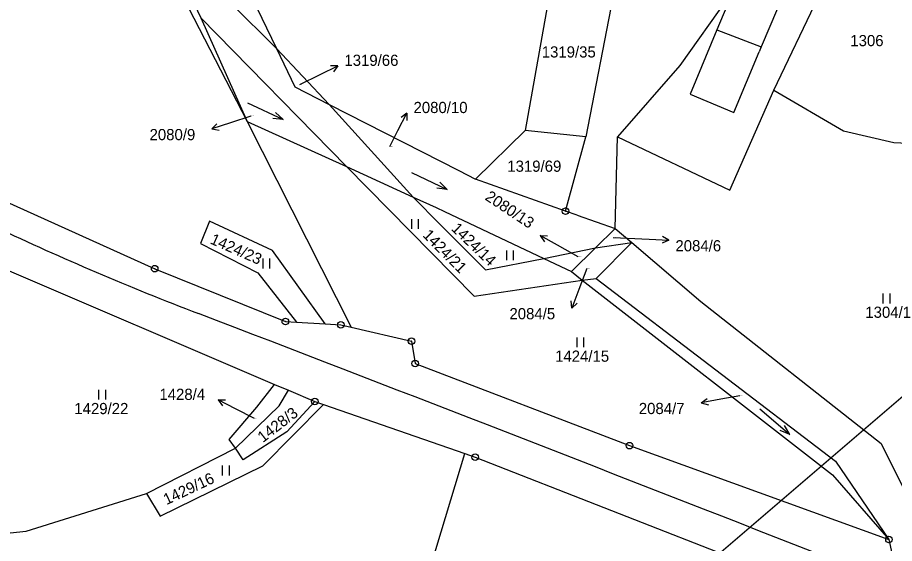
# Model space of a CAD drawing. Extents: x -795483 to -789093, y -1112258 to -1108741.
# Drawn here: x -793683.9 to -793550.6, y -1109703.2 to -1109623.4 of the extents above; entities that cross this region are included whole.
import ezdxf

# ---------------------------------------------------------------- set-up
doc = ezdxf.new("R2010")
doc.units = 0
for name, color, linetype in [('Komunikace', 7, 'Continuous'), ('Vrstva 1', 7, 'Continuous'), ('Vrstva 10', 7, 'Continuous'), ('Vrstva 12', 7, 'Continuous'), ('Vrstva 14', 7, 'Continuous'), ('Vrstva 16', 7, 'Continuous'), ('Vrstva 2', 7, 'Continuous'), ('Vrstva 23', 7, 'Continuous'), ('Vrstva 28', 7, 'Continuous')]:
    doc.layers.add(name, color=color, linetype=linetype)

msp = doc.modelspace()

# ---------------------------------------------------------------- linework, layer by layer
at = {"layer": 'Komunikace'}
for p, q in [((-793640.98, -1109633.54), (-793637.9, -1109632.02)), ((-793648.42, -1109638.32), (-793651.53, -1109639.34)), ((-793627.31, -1109642.95), (-793626.07, -1109640.53)), ((-793593.34, -1109656.78), (-793587.87, -1109657.03)), ((-793598.65, -1109659.71), (-793601.8, -1109657.94)), ((-793597.34, -1109661.48), (-793598.57, -1109664.69)), ((-793574.09, -1109680.81), (-793576.99, -1109681.35)), ((-793647.89, -1109684.28), (-793650.76, -1109682.81))]:
    msp.add_line(p, q, dxfattribs=at)
at = {"layer": 'Vrstva 1'}
for p, q in [((-793685.87, -1109559.87), (-793656.02, -1109623.41)), ((-793665.42, -1109607.28), (-793648.99, -1109639.13)), ((-793652.44, -1109611.63), (-793644.54, -1109628.06)), ((-793568.92, -1109634.36), (-793558.91, -1109613.54)), ((-793592.42, -1109615.18), (-793597.48, -1109641.46)), ((-793603.03, -1109619.67), (-793606.71, -1109640.53)), ((-793574.96, -1109619.02), (-793583.18, -1109630.62)), ((-793651.46, -1109621.18), (-793644.54, -1109628.06)), ((-793656.02, -1109623.41), (-793633.89, -1109646)), ((-793656.02, -1109623.41), (-793648.99, -1109639.13)), ((-793644.54, -1109628.06), (-793641.73, -1109633.9)), ((-793644.54, -1109628.06), (-793636.53, -1109636.55)), ((-793583.18, -1109630.62), (-793592.7, -1109641.48)), ((-793641.73, -1109633.9), (-793636.53, -1109636.55)), ((-793575.59, -1109649.57), (-793568.92, -1109634.36)), ((-793568.92, -1109634.36), (-793558.33, -1109640.54)), ((-793636.53, -1109636.55), (-793623.73, -1109650.62)), ((-793636.53, -1109636.55), (-793616.8, -1109646.61)), ((-793648.99, -1109639.13), (-793633.89, -1109646)), ((-793648.99, -1109639.13), (-793633.17, -1109670.41)), ((-793606.71, -1109640.53), (-793614.27, -1109647.9)), ((-793597.48, -1109641.46), (-793606.71, -1109640.53)), ((-793558.33, -1109640.54), (-793550.68, -1109642.34)), ((-793600.57, -1109652.77), (-793597.48, -1109641.46)), ((-793593.03, -1109655.39), (-793592.7, -1109641.48)), ((-793592.7, -1109641.48), (-793575.59, -1109649.57)), ((-793550.68, -1109642.34), (-793542.3, -1109642.77)), ((-793633.89, -1109646), (-793614.47, -1109665.66)), ((-793633.89, -1109646), (-793623.73, -1109650.62)), ((-793616.8, -1109646.61), (-793614.27, -1109647.9)), ((-793600.57, -1109652.77), (-793614.27, -1109647.9)), ((-793686.15, -1109651.07), (-793663.06, -1109661.5)), ((-793623.73, -1109650.62), (-793620.27, -1109652.2)), ((-793623.73, -1109650.62), (-793619.63, -1109654.79)), ((-793620.27, -1109652.2), (-793618.98, -1109652.81)), ((-793618.98, -1109652.81), (-793603.88, -1109659.97)), ((-793598.83, -1109653.39), (-793600.57, -1109652.77)), ((-793654.7, -1109654.29), (-793656.1, -1109657.68)), ((-793645.13, -1109658.73), (-793654.7, -1109654.29)), ((-793598.83, -1109653.39), (-793593.03, -1109655.39)), ((-793619.63, -1109654.79), (-793612.75, -1109661.67)), ((-793593.03, -1109655.39), (-793596.01, -1109658.32)), ((-793593.03, -1109655.39), (-793590.51, -1109657.54)), ((-793656.1, -1109657.68), (-793647.35, -1109662.13)), ((-793603.88, -1109659.97), (-793596.01, -1109658.32)), ((-793596.01, -1109658.32), (-793599.7, -1109661.95)), ((-793596.01, -1109658.32), (-793590.51, -1109657.54)), ((-793590.51, -1109657.54), (-793595.91, -1109663)), ((-793590.51, -1109657.54), (-793580.02, -1109666.47)), ((-793637.13, -1109669.9), (-793645.13, -1109658.73)), ((-793687.24, -1109660.97), (-793644.84, -1109679.08)), ((-793612.75, -1109661.67), (-793603.88, -1109659.97)), ((-793603.88, -1109659.97), (-793599.7, -1109661.95)), ((-793663.06, -1109661.5), (-793643.19, -1109669.51)), ((-793647.35, -1109662.13), (-793641.5, -1109669.62)), ((-793599.7, -1109661.95), (-793598.05, -1109663.23)), ((-793614.47, -1109665.66), (-793598.05, -1109663.23)), ((-793598.05, -1109663.23), (-793595.91, -1109663)), ((-793598.05, -1109663.23), (-793559.98, -1109692.82)), ((-793595.91, -1109663), (-793559.54, -1109690.75)), ((-793580.02, -1109666.47), (-793552.57, -1109688.08)), ((-793643.19, -1109669.51), (-793641.5, -1109669.62)), ((-793641.5, -1109669.62), (-793637.13, -1109669.9)), ((-793637.13, -1109669.9), (-793634.76, -1109670.05)), ((-793634.76, -1109670.05), (-793633.17, -1109670.41)), ((-793633.17, -1109670.41), (-793623.99, -1109672.5)), ((-793623.99, -1109672.5), (-793623.46, -1109675.92)), ((-793623.46, -1109675.92), (-793590.87, -1109688.39)), ((-793647.53, -1109682.55), (-793644.84, -1109679.08)), ((-793644.84, -1109679.08), (-793642.73, -1109679.98)), ((-793644.14, -1109682.32), (-793642.73, -1109679.98)), ((-793642.73, -1109679.98), (-793638.71, -1109681.69)), ((-793651.71, -1109687.45), (-793647.53, -1109682.55)), ((-793650.79, -1109688.79), (-793644.14, -1109682.32)), ((-793646.61, -1109691.44), (-793637.41, -1109682.14)), ((-793638.71, -1109681.69), (-793642.98, -1109686.27)), ((-793638.71, -1109681.69), (-793637.41, -1109682.14)), ((-793637.41, -1109682.14), (-793615.91, -1109689.59)), ((-793642.98, -1109686.27), (-793649.58, -1109690.54)), ((-793650.79, -1109688.79), (-793651.71, -1109687.45)), ((-793664.29, -1109695.66), (-793650.79, -1109688.79)), ((-793649.58, -1109690.54), (-793650.79, -1109688.79)), ((-793590.87, -1109688.39), (-793551.4, -1109702.65)), ((-793552.57, -1109688.08), (-793544.5, -1109704.41)), ((-793639.32, -1109767.35), (-793615.91, -1109689.59)), ((-793615.91, -1109689.59), (-793614.32, -1109690.14)), ((-793614.32, -1109690.14), (-793553.56, -1109713.84)), ((-793662.22, -1109699.12), (-793646.61, -1109691.44)), ((-793559.54, -1109690.75), (-793551.4, -1109702.65)), ((-793559.98, -1109692.82), (-793551.4, -1109702.65)), ((-793682.59, -1109701.36), (-793664.29, -1109695.66)), ((-793664.29, -1109695.66), (-793662.22, -1109699.12)), ((-793693.9, -1109702.58), (-793682.59, -1109701.36)), ((-793551.4, -1109702.65), (-793550.47, -1109706.86))]:
    msp.add_line(p, q, dxfattribs=at)
at = {"layer": 'Vrstva 10'}
for centre, radius, start, end in [((-793498.44, -1109255.33), 442.17, 244.7206, 249.0705), ((-798013.25, -1121043.28), 12180.8, 68.156561, 69.042053)]:
    msp.add_arc(centre, radius, start, end, dxfattribs=at)
at = {"layer": 'Vrstva 12'}
msp.add_line((-793619.07, -1109740.65), (-793503.94, -1109641.94), dxfattribs=at)
at = {"layer": 'Vrstva 16'}
for p, q in [((-793637.9, -1109632.02), (-793635.21, -1109630.69)), ((-793635.21, -1109630.69), (-793636.33, -1109630.69)), ((-793635.21, -1109630.69), (-793635.89, -1109631.58)), ((-793626.07, -1109640.53), (-793624.7, -1109637.86)), ((-793624.7, -1109637.86), (-793625.6, -1109638.52)), ((-793624.7, -1109637.86), (-793624.71, -1109638.98)), ((-793651.53, -1109639.34), (-793654.38, -1109640.28)), ((-793654.38, -1109640.28), (-793653.59, -1109639.49)), ((-793654.38, -1109640.28), (-793653.27, -1109640.44)), ((-793601.8, -1109657.94), (-793604.42, -1109656.47)), ((-793604.42, -1109656.47), (-793603.79, -1109657.4)), ((-793604.42, -1109656.47), (-793603.3, -1109656.52)), ((-793587.87, -1109657.03), (-793584.87, -1109657.17)), ((-793584.87, -1109657.17), (-793585.9, -1109657.62)), ((-793584.87, -1109657.17), (-793585.85, -1109656.62)), ((-793598.57, -1109664.69), (-793599.65, -1109667.49)), ((-793599.65, -1109667.49), (-793599.75, -1109666.38)), ((-793599.65, -1109667.49), (-793598.82, -1109666.74)), ((-793579.94, -1109681.89), (-793579.05, -1109681.22)), ((-793650.76, -1109682.81), (-793653.43, -1109681.44)), ((-793653.43, -1109681.44), (-793652.77, -1109682.34)), ((-793653.43, -1109681.44), (-793652.31, -1109681.45)), ((-793576.99, -1109681.35), (-793579.94, -1109681.89)), ((-793579.94, -1109681.89), (-793578.86, -1109682.2))]:
    msp.add_line(p, q, dxfattribs=at)
at = {"layer": 'Vrstva 2'}
for p, q in [((-793574.96, -1109619.02), (-793577.55, -1109625.2)), ((-793568.36, -1109621.95), (-793570.81, -1109627.8)), ((-793577.55, -1109625.2), (-793581.64, -1109634.98)), ((-793577.55, -1109625.2), (-793570.81, -1109627.8)), ((-793570.81, -1109627.8), (-793571.12, -1109628.55)), ((-793574.97, -1109637.76), (-793571.12, -1109628.55)), ((-793581.64, -1109634.98), (-793574.97, -1109637.76))]:
    msp.add_line(p, q, dxfattribs=at)
at = {"layer": 'Vrstva 23'}
for p, q in [((-793648.97, -1109636.33), (-793643.52, -1109638.84)), ((-793643.52, -1109638.84), (-793644.68, -1109637.76)), ((-793643.52, -1109638.84), (-793645.1, -1109638.67)), ((-793624.01, -1109646.91), (-793618.57, -1109649.45)), ((-793618.57, -1109649.45), (-793619.72, -1109648.36)), ((-793618.57, -1109649.45), (-793620.14, -1109649.27)), ((-793623.98, -1109655.46), (-793623.98, -1109653.96)), ((-793622.98, -1109653.96), (-793622.98, -1109655.46)), ((-793609.53, -1109660.22), (-793609.53, -1109658.72)), ((-793608.53, -1109658.72), (-793608.53, -1109660.22)), ((-793646.58, -1109661.46), (-793646.58, -1109659.96)), ((-793645.58, -1109659.96), (-793645.58, -1109661.46)), ((-793552.28, -1109666.77), (-793552.28, -1109665.27)), ((-793551.28, -1109665.27), (-793551.28, -1109666.77)), ((-793598.83, -1109673.44), (-793598.83, -1109671.94)), ((-793597.83, -1109671.94), (-793597.83, -1109673.44)), ((-793671.55, -1109681.4), (-793671.55, -1109679.9)), ((-793670.55, -1109679.9), (-793670.55, -1109681.4)), ((-793571.03, -1109682.8), (-793566.46, -1109686.69)), ((-793566.46, -1109686.69), (-793567.93, -1109686.1)), ((-793566.46, -1109686.69), (-793567.28, -1109685.34)), ((-793652.73, -1109692.9), (-793652.73, -1109691.4)), ((-793651.73, -1109691.4), (-793651.73, -1109692.9))]:
    msp.add_line(p, q, dxfattribs=at)
at = {"layer": 'Vrstva 28'}
for centre, radius in [((-793600.57, -1109652.77), 0.5), ((-793600.57, -1109652.77), 0.01), ((-793663.06, -1109661.5), 0.5), ((-793663.06, -1109661.5), 0.01), ((-793643.19, -1109669.51), 0.5), ((-793643.19, -1109669.51), 0.01), ((-793634.76, -1109670.05), 0.5), ((-793634.76, -1109670.05), 0.01), ((-793623.99, -1109672.5), 0.5), ((-793623.99, -1109672.5), 0.01), ((-793623.46, -1109675.92), 0.5), ((-793623.46, -1109675.92), 0.01), ((-793638.71, -1109681.69), 0.5), ((-793638.71, -1109681.69), 0.01), ((-793590.87, -1109688.39), 0.5), ((-793590.87, -1109688.39), 0.01), ((-793614.32, -1109690.14), 0.5), ((-793614.32, -1109690.14), 0.01), ((-793551.4, -1109702.65), 0.5), ((-793551.4, -1109702.65), 0.01)]:
    msp.add_circle(centre, radius, dxfattribs=at)

# ---------------------------------------------------------------- texts
at = {"layer": 'Vrstva 14'}
for s, height, p in [('1306', 1.7, (-793557.28, -1109627.7)), ('1319/35', 1.7, (-793604.2, -1109629.42)), ('1319/66', 0.1, (-793640.98, -1109633.54)), ('2080/9', 0.1, (-793648.42, -1109638.32)), ('2080/10', 0.1, (-793627.31, -1109642.95)), ('1319/69', 1.7, (-793609.44, -1109646.78)), ('2084/6', 0.1, (-793593.34, -1109656.78)), ('2080/13', 0.1, (-793598.65, -1109659.71)), ('2084/5', 0.1, (-793597.34, -1109661.48)), ('1304/1', 1.7, (-793555, -1109668.97)), ('1424/15', 1.7, (-793602.17, -1109675.64)), ('2084/7', 0.1, (-793574.09, -1109680.81)), ('1429/22', 1.7, (-793675.28, -1109683.6)), ('1428/4', 0.1, (-793647.89, -1109684.28))]:
    msp.add_text(s, height=height, dxfattribs=at).set_placement(p)
for s, rotation, p in [('1424/21', 314.7399, (-793622.42, -1109656.52)), ('1424/14', 316.1827, (-793618.07, -1109655.55)), ('1424/23', 336.1894, (-793654.76, -1109657.63)), ('1428/3', 37.6989, (-793646.6, -1109688)), ('1429/16', 25.077, (-793661.26, -1109697.43))]:
    msp.add_text(s, height=1.7, rotation=rotation, dxfattribs=at).set_placement(p)
at = {"layer": 'Vrstva 16'}
for s, p in [('1319/66', (-793634.21, -1109630.69)), ('2080/10', (-793623.7, -1109637.86)), ('2080/9', (-793663.84, -1109641.98)), ('2084/6', (-793583.87, -1109658.87)), ('2084/5', (-793609.11, -1109669.19)), ('1428/4', (-793662.34, -1109681.44)), ('2084/7', (-793589.44, -1109683.59))]:
    msp.add_text(s, height=1.7, dxfattribs=at).set_placement(p)
msp.add_text('2080/13', height=1.7, rotation=326.529, dxfattribs=at).set_placement((-793612.95, -1109650.94))

doc.saveas('drawing.dxf')
